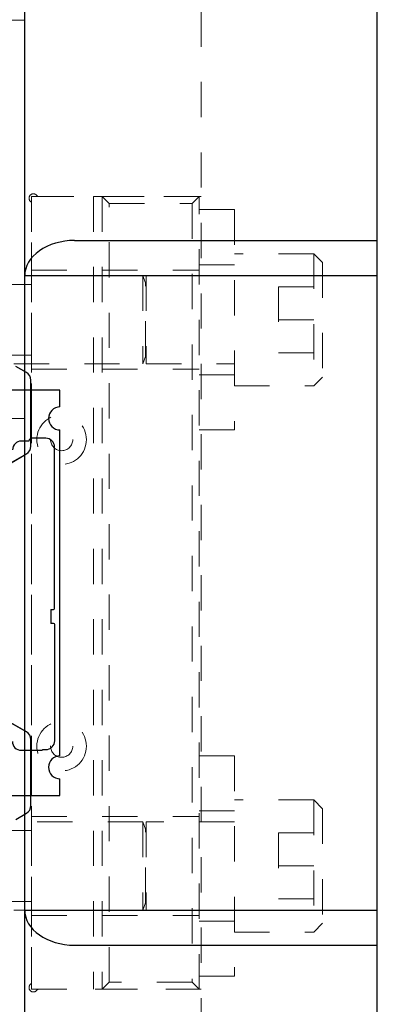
# Model space of a CAD drawing. Header units: inches. Extents: x 1880 to 2363, y -453 to -54.
# Tile 764 of 1056: x 1988.45 to 1989.47, y -68.53 to -65.74. Entities that reach past the tile are written whole.
import ezdxf

# ---------------------------------------------------------------- set-up
doc = ezdxf.new("R2010")
doc.units = ezdxf.units.IN
doc.header["$LTSCALE"] = 0.5
doc.header["$MEASUREMENT"] = 0
doc.linetypes.add('HIDDEN', pattern=[0.225, 0.15, -0.075])
for name, color, linetype in [('APP-M-S', 30, 'Continuous'), ('DIE-M-S', 8, 'Continuous'), ('DIE-M-S2', 1, 'Continuous'), ('DIE-M-S3', 8, 'Continuous'), ('DSS-M-S', 53, 'Continuous'), ('DST-M-S', 53, 'Continuous'), ('PAD-M-S', 135, 'Continuous'), ('PBU-M-S', 8, 'Continuous'), ('PUN-M-S', 8, 'Continuous'), ('SID-M-D', 42, 'Continuous'), ('ST1-M-S', 193, 'Continuous'), ('ST2-M-S', 193, 'Continuous'), ('SVF-M-S', 8, 'Continuous')]:
    doc.layers.add(name, color=color, linetype=linetype)

# ---------------------------------------------------------------- blocks, each defined once
blk = doc.blocks.new('STRIP')
at = {"layer": 'APP-M-S', "linetype": 'Continuous', "lineweight": 25}
for p, q in [((1951.5005, -66.7911), (1951.3505, -66.7911)), ((1951.5005, -66.8386), (1951.5005, -66.7911)), ((1951.5005, -67.8286), (1951.5005, -66.9036)), ((1951.4122, -66.9354), (1951.391, -66.9354)), ((1951.46, -66.9274), (1951.422, -66.9274)), ((1951.485, -67.4103), (1951.485, -66.9524)), ((1951.4747, -67.4133), (1951.4747, -67.4527)), ((1951.4747, -67.4133), (1951.482, -67.4133)), ((1951.4825, -67.4527), (1951.4747, -67.4527)), ((1951.4855, -67.7857), (1951.4855, -67.4557)), ((1951.3905, -67.8127), (1951.4455, -67.8127)), ((1951.4515, -67.8107), (1951.4605, -67.8107)), ((1951.5005, -67.9411), (1951.5005, -67.8936)), ((1951.3505, -67.9411), (1951.5005, -67.9411))]:
    blk.add_line(p, q, dxfattribs=at)
for centre, radius, start, end in [((1951.5005, -66.8711), 0.0325, 90, 270), ((1951.391, -66.9604), 0.025, 90, 180), ((1951.422, -66.9374), 0.01, 90, 168.463), ((1951.46, -66.9524), 0.025, 0, 90), ((1951.482, -67.4103), 0.003, 270, 0), ((1951.4825, -67.4557), 0.003, 0, 90), ((1951.4605, -67.7857), 0.025, 270, 0), ((1951.3905, -67.7877), 0.025, 180, 270), ((1951.4455, -67.8027), 0.01, 270, 306.8699), ((1951.5005, -67.8611), 0.0325, 90, 270)]:
    blk.add_arc(centre, radius, start, end, dxfattribs=at)

msp = doc.modelspace()

# ---------------------------------------------------------------- linework, layer by layer
at = {"layer": 'DIE-M-S', "linetype": 'Continuous', "lineweight": 25}
for p, q in [((1988.46606, -66.73771), (1988.46606, -65.16607)), ((1988.46606, -66.73771), (1988.44106, -66.72327)), ((1988.30106, -67.06969), (1988.46606, -66.97442)), ((1988.46606, -67.75771), (1988.46606, -66.97442)), ((1988.30106, -67.66245), (1988.46606, -67.75771)), ((1988.44106, -68.00886), (1988.46606, -67.99442)), ((1988.46606, -70.61607), (1988.46606, -67.99442))]:
    msp.add_line(p, q, dxfattribs=at)
at = {"layer": 'DIE-M-S2', "linetype": 'Continuous', "lineweight": 25}
for p, q in [((1988.47106, -66.7406), (1988.44106, -66.72327)), ((1988.48356, -66.94988), (1988.48356, -66.76225)), ((1988.30856, -67.06535), (1988.47106, -66.97154)), ((1988.47106, -67.7606), (1988.30856, -67.66678)), ((1988.48356, -67.96988), (1988.48356, -67.78225)), ((1988.44106, -68.00886), (1988.47106, -67.99154))]:
    msp.add_line(p, q, dxfattribs=at)
for centre, start, end in [((1988.45856, -66.76225), 0, 60), ((1988.45856, -66.94988), 300, 0), ((1988.45856, -67.78225), 0, 60), ((1988.45856, -67.96988), 300, 0)]:
    msp.add_arc(centre, 0.025, start, end, dxfattribs=at)
at = {"layer": 'DIE-M-S3', "linetype": 'HIDDEN', "lineweight": 18}
for p, q in [((1988.46606, -66.97442), (1988.46606, -66.73771)), ((1988.46606, -67.99442), (1988.46606, -67.75771))]:
    msp.add_line(p, q, dxfattribs=at)
at = {"layer": 'DSS-M-S', "linetype": 'Continuous', "lineweight": 25}
for p, q in [((1989.46606, -74.36607), (1989.46606, -61.62907)), ((1988.60748, -66.36607), (1989.46606, -66.36607)), ((1989.46606, -66.46607), (1988.46606, -66.46607)), ((1988.46606, -68.26607), (1989.46606, -68.26607)), ((1988.60748, -68.36607), (1989.46606, -68.36607))]:
    msp.add_line(p, q, dxfattribs=at)
for centre, major_axis, start_param, end_param in [((1988.60748, -66.46607), (0.14142, 0), 1.5707963, 3.1415927), ((1988.60748, -68.26607), (-0.14142, 0), 0, 1.5707963)]:
    msp.add_ellipse(centre, major_axis=major_axis, ratio=0.7071068, start_param=start_param, end_param=end_param, dxfattribs=at)
at = {"layer": 'DST-M-S', "linetype": 'Continuous', "lineweight": 25}
msp.add_line((1989.46606, -74.36607), (1989.46606, -60.36607), dxfattribs=at)
at = {"layer": 'PAD-M-S', "linetype": 'HIDDEN', "lineweight": 18}
for p, q in [((1988.50509, -66.24107), (1988.96606, -66.24107)), ((1988.48573, -68.4717), (1988.48573, -66.26043)), ((1988.48573, -66.49057), (1987.38573, -66.49057)), ((1987.38573, -66.69157), (1988.48573, -66.69157)), ((1988.48573, -68.04057), (1987.38573, -68.04057)), ((1987.38573, -68.24157), (1988.48573, -68.24157)), ((1988.96606, -68.49107), (1988.50509, -68.49107))]:
    msp.add_line(p, q, dxfattribs=at)
for centre, radius, start, end in [((1988.49073, -66.24607), 0.0125, 34.8499, 235.1501), ((1988.50509, -66.23607), 0.005, 214.8499, 270), ((1988.48073, -66.26043), 0.005, 0, 55.1501), ((1988.49073, -68.48607), 0.0125, 124.8499, 325.1501), ((1988.48073, -68.4717), 0.005, 304.8499, 0), ((1988.50509, -68.49607), 0.005, 90, 145.1501)]:
    msp.add_arc(centre, radius, start, end, dxfattribs=at)
at = {"layer": 'PBU-M-S', "linetype": 'HIDDEN', "lineweight": 18}
msp.add_line((1988.96606, -70.61607), (1988.96606, -64.11607), dxfattribs=at)
at = {"layer": 'PUN-M-S', "linetype": 'HIDDEN', "lineweight": 18}
for p, q in [((1988.48573, -66.24107), (1988.48573, -68.49107)), ((1988.96073, -66.24107), (1988.48573, -66.24107)), ((1988.66073, -66.24107), (1988.66073, -68.49107)), ((1988.68573, -66.24107), (1988.68573, -68.49107)), ((1988.68573, -66.24107), (1988.70573, -66.26107)), ((1988.94073, -66.26107), (1988.96073, -66.24107)), ((1988.96073, -68.49107), (1988.96073, -66.24107)), ((1988.70573, -68.47107), (1988.70573, -66.26107)), ((1988.70573, -66.26107), (1988.94073, -66.26107)), ((1988.94073, -66.26107), (1988.94073, -68.47107)), ((1988.48573, -66.45057), (1988.96073, -66.45057)), ((1988.48573, -66.73157), (1988.96073, -66.73157)), ((1988.48573, -68.00057), (1988.96073, -68.00057)), ((1988.48573, -68.28157), (1988.96073, -68.28157)), ((1988.68573, -68.49107), (1988.70573, -68.47107)), ((1988.94073, -68.47107), (1988.70573, -68.47107)), ((1988.94073, -68.47107), (1988.96073, -68.49107)), ((1988.48573, -68.49107), (1988.96073, -68.49107))]:
    msp.add_line(p, q, dxfattribs=at)
for centre, radius in [((1988.57073, -66.93107), 0.07031), ((1988.57073, -66.93107), 0.0315), ((1988.57073, -67.80107), 0.07031), ((1988.57073, -67.80107), 0.0315)]:
    msp.add_circle(centre, radius, dxfattribs=at)
at = {"layer": 'ST1-M-S', "linetype": 'Continuous', "lineweight": 25}
msp.add_line((1988.46606, -70.61607), (1988.46606, -64.11607), dxfattribs=at)
at = {"layer": 'ST2-M-S', "linetype": 'HIDDEN', "lineweight": 18}
for p, q in [((1988.46606, -65.74107), (1988.12101, -65.74107)), ((1985.27856, -66.19097), (1988.46606, -66.19097)), ((1988.46606, -66.87097), (1988.0945, -66.87097)), ((1988.0945, -67.86117), (1988.46606, -67.86117))]:
    msp.add_line(p, q, dxfattribs=at)
at = {"layer": 'SVF-M-S', "linetype": 'HIDDEN', "lineweight": 18}
for p, q in [((1989.06073, -66.27857), (1988.96073, -66.27857)), ((1989.06073, -66.27857), (1989.06073, -66.90357)), ((1989.28573, -66.40357), (1989.06073, -66.40357)), ((1989.28573, -66.40357), (1989.28573, -66.77857)), ((1989.31073, -66.42857), (1989.28573, -66.40357)), ((1989.06073, -66.43482), (1988.96073, -66.43482)), ((1989.31073, -66.42857), (1989.31073, -66.75357)), ((1988.80142, -66.46607), (1987.83523, -66.46607)), ((1988.80142, -66.46607), (1988.80142, -66.71607)), ((1988.80881, -66.48637), (1988.80142, -66.46607)), ((1988.81034, -66.46607), (1988.81034, -66.71607)), ((1989.06073, -66.46607), (1988.81034, -66.46607)), ((1988.80881, -66.69532), (1988.80881, -66.48682)), ((1989.18573, -66.49732), (1989.18573, -66.68482)), ((1989.18573, -66.49732), (1989.31073, -66.49732)), ((1989.18573, -66.59107), (1989.31073, -66.59107)), ((1988.80142, -66.71607), (1988.80881, -66.69576)), ((1989.18573, -66.68482), (1989.31073, -66.68482)), ((1987.83523, -66.71607), (1988.80142, -66.71607)), ((1988.81034, -66.71607), (1989.06073, -66.71607)), ((1988.96073, -66.74732), (1989.06073, -66.74732)), ((1989.06073, -66.77857), (1989.28573, -66.77857)), ((1989.28573, -66.77857), (1989.31073, -66.75357)), ((1988.96073, -66.90357), (1989.06073, -66.90357)), ((1989.06073, -67.82857), (1988.96073, -67.82857)), ((1989.06073, -67.82857), (1989.06073, -68.45357)), ((1989.28573, -67.95357), (1989.06073, -67.95357)), ((1989.28573, -67.95357), (1989.28573, -68.32857)), ((1989.31073, -67.97857), (1989.28573, -67.95357)), ((1989.31073, -67.97857), (1989.31073, -68.30357)), ((1989.06073, -67.98482), (1988.96073, -67.98482)), ((1988.80142, -68.01607), (1987.83523, -68.01607)), ((1988.80142, -68.01607), (1988.80142, -68.26607)), ((1988.80881, -68.03637), (1988.80142, -68.01607)), ((1988.80881, -68.24532), (1988.80881, -68.03682)), ((1988.81034, -68.01607), (1988.81034, -68.26607)), ((1989.06073, -68.01607), (1988.81034, -68.01607)), ((1989.18573, -68.04732), (1989.18573, -68.23482)), ((1989.18573, -68.04732), (1989.31073, -68.04732)), ((1989.18573, -68.14107), (1989.31073, -68.14107)), ((1988.80142, -68.26607), (1988.80881, -68.24576)), ((1989.18573, -68.23482), (1989.31073, -68.23482)), ((1987.83523, -68.26607), (1988.80142, -68.26607)), ((1988.81034, -68.26607), (1989.06073, -68.26607)), ((1988.96073, -68.29732), (1989.06073, -68.29732)), ((1989.28573, -68.32857), (1989.31073, -68.30357)), ((1989.06073, -68.32857), (1989.28573, -68.32857)), ((1988.96073, -68.45357), (1989.06073, -68.45357))]:
    msp.add_line(p, q, dxfattribs=at)
for centre, start, end in [((1988.80955, -66.4861), 200, 0), ((1988.80955, -66.69603), 0, 160), ((1988.80955, -68.0361), 200, 0), ((1988.80955, -68.24603), 0, 160)]:
    msp.add_arc(centre, 0.000787, start, end, dxfattribs=at)

# ---------------------------------------------------------------- block references
at = {"layer": 'SID-M-D'}
msp.add_blockref('STRIP', (37.06555, 0), dxfattribs=at)

doc.saveas('drawing.dxf')
